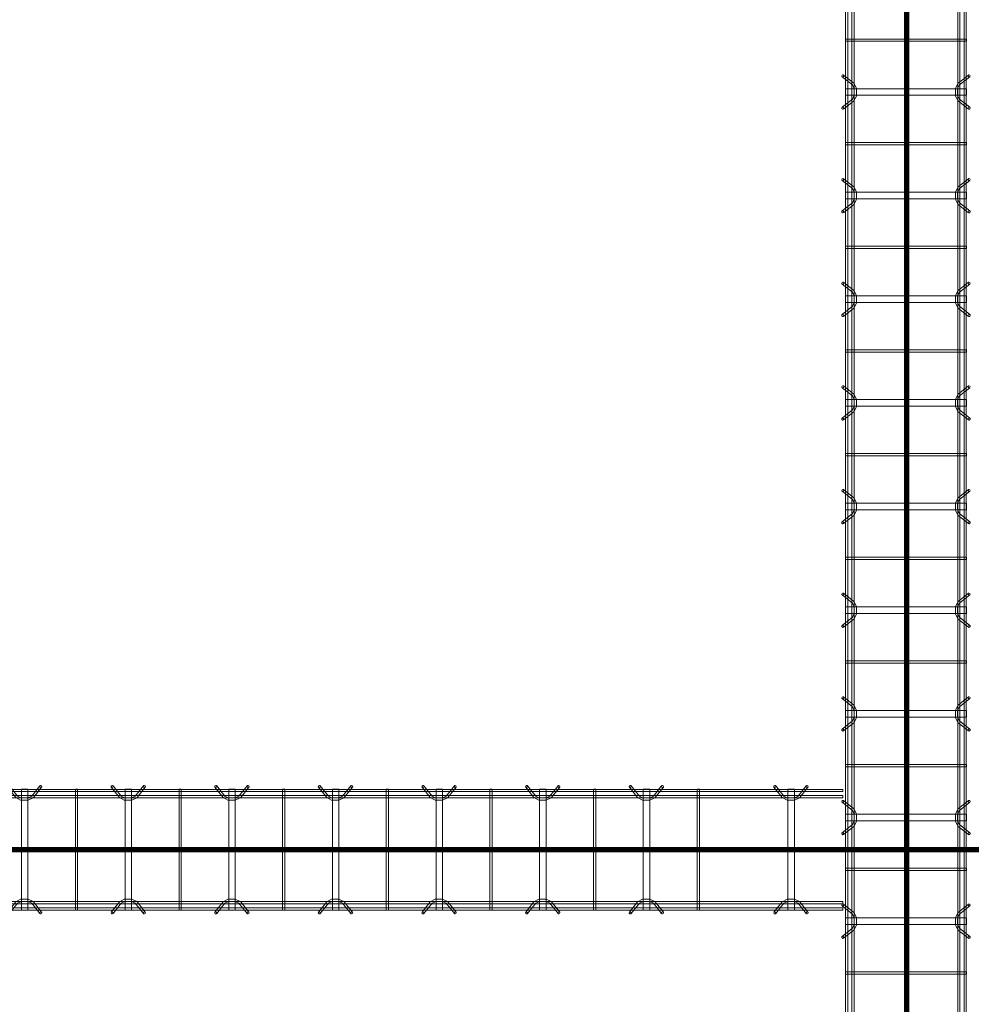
# Model space of a CAD drawing. Header units: inches. Extents: x -4136 to 1945, y -6639 to 12387.
# Tile 446 of 656: x -3094 to -2983, y 10954 to 11068. Entities that reach past the tile are written whole.
import ezdxf

# ---------------------------------------------------------------- set-up
doc = ezdxf.new("R2010")
doc.units = ezdxf.units.IN
doc.header["$MEASUREMENT"] = 0
for name, color, linetype, lineweight in [('A-FLOR', 7, 'Continuous', 9), ('A-GENM', 7, 'Continuous', 9), ('S-BEAM', 7, 'Continuous', 9)]:
    doc.layers.add(name, color=color, linetype=linetype, lineweight=lineweight)

# ---------------------------------------------------------------- blocks, each defined once
blk = doc.blocks.new('Dowel bar assembly - Dowel bar assembly-669756-SLAB ON GROUND JOINTS')
at = {"layer": 'S-BEAM', "color": 253, "true_color": 0xaaaaaa}
for p, q in [((1061.18, 1.19), (1060.23, 2.39)), ((1063.76, 2.39), (1062.81, 1.19)), ((1073.18, 1.19), (1072.23, 2.39)), ((1075.76, 2.39), (1074.81, 1.19)), ((1085.18, 1.19), (1084.23, 2.39)), ((1087.76, 2.39), (1086.81, 1.19)), ((1097.18, 1.19), (1096.23, 2.39)), ((1099.76, 2.39), (1098.81, 1.19)), ((1109.18, 1.19), (1108.23, 2.39)), ((1111.76, 2.39), (1110.81, 1.19)), ((1121.18, 1.19), (1120.23, 2.39)), ((1123.76, 2.39), (1122.81, 1.19)), ((1133.18, 1.19), (1132.23, 2.39)), ((1135.76, 2.39), (1134.81, 1.19)), ((1145.18, 1.19), (1144.23, 2.39)), ((1147.76, 2.39), (1146.81, 1.19)), ((1157.18, 1.19), (1156.23, 2.39)), ((1159.76, 2.39), (1158.81, 1.19)), ((2175, 1.98), (0, 1.98)), ((0, 1.72), (2175, 1.72)), ((2175, 1.25), (0, 1.25)), ((1055.87, 1.99), (1055.87, -12.01)), ((1056.13, 1.99), (1055.87, 1.99)), ((1055.87, 1.99), (1056.13, 1.99)), ((1056.13, -12.01), (1056.13, 1.99)), ((1060.02, 2.23), (1060.97, 1.03)), ((1061.62, 1.99), (1061.62, -12.01)), ((1062.38, 1.99), (1061.62, 1.99)), ((1061.62, 1.99), (1062.38, 1.99)), ((1062.38, -12.01), (1062.38, 1.99)), ((1063.01, 1.03), (1063.96, 2.23)), ((1067.87, 1.99), (1067.87, -12.01)), ((1068.13, 1.99), (1067.87, 1.99)), ((1067.87, 1.99), (1068.13, 1.99)), ((1068.13, -12.01), (1068.13, 1.99)), ((1072.02, 2.23), (1072.97, 1.03)), ((1073.62, 1.99), (1073.62, -12.01)), ((1074.38, 1.99), (1073.62, 1.99)), ((1073.62, 1.99), (1074.38, 1.99)), ((1074.38, -12.01), (1074.38, 1.99)), ((1075.01, 1.03), (1075.96, 2.23)), ((1079.87, 1.99), (1079.87, -12.01)), ((1080.13, 1.99), (1079.87, 1.99)), ((1079.87, 1.99), (1080.13, 1.99)), ((1080.13, -12.01), (1080.13, 1.99)), ((1084.02, 2.23), (1084.97, 1.03)), ((1085.62, 1.99), (1085.62, -12.01)), ((1086.38, 1.99), (1085.62, 1.99)), ((1085.62, 1.99), (1086.38, 1.99)), ((1086.38, -12.01), (1086.38, 1.99)), ((1087.01, 1.03), (1087.96, 2.23)), ((1091.87, 1.99), (1091.87, -12.01)), ((1092.13, 1.99), (1091.87, 1.99)), ((1091.87, 1.99), (1092.13, 1.99)), ((1092.13, -12.01), (1092.13, 1.99)), ((1096.02, 2.23), (1096.97, 1.03)), ((1097.62, 1.99), (1097.62, -12.01)), ((1098.38, 1.99), (1097.62, 1.99)), ((1097.62, 1.99), (1098.38, 1.99)), ((1098.38, -12.01), (1098.38, 1.99)), ((1099.01, 1.03), (1099.96, 2.23)), ((1103.87, 1.99), (1103.87, -12.01)), ((1104.13, 1.99), (1103.87, 1.99)), ((1103.87, 1.99), (1104.13, 1.99)), ((1104.13, -12.01), (1104.13, 1.99)), ((1108.02, 2.23), (1108.97, 1.03)), ((1109.62, 1.99), (1109.62, -12.01)), ((1110.38, 1.99), (1109.62, 1.99)), ((1109.62, 1.99), (1110.38, 1.99)), ((1110.38, -12.01), (1110.38, 1.99)), ((1111.01, 1.03), (1111.96, 2.23)), ((1115.87, 1.99), (1115.87, -12.01)), ((1116.13, 1.99), (1115.87, 1.99)), ((1115.87, 1.99), (1116.13, 1.99)), ((1116.13, -12.01), (1116.13, 1.99)), ((1120.02, 2.23), (1120.97, 1.03)), ((1121.62, 1.99), (1121.62, -12.01)), ((1122.38, 1.99), (1121.62, 1.99)), ((1121.62, 1.99), (1122.38, 1.99)), ((1122.38, -12.01), (1122.38, 1.99)), ((1123.01, 1.03), (1123.96, 2.23)), ((1127.87, 1.99), (1127.87, -12.01)), ((1128.13, 1.99), (1127.87, 1.99)), ((1127.87, 1.99), (1128.13, 1.99)), ((1128.13, -12.01), (1128.13, 1.99)), ((1132.02, 2.23), (1132.97, 1.03)), ((1133.62, 1.99), (1133.62, -12.01)), ((1134.38, 1.99), (1133.62, 1.99)), ((1133.62, 1.99), (1134.38, 1.99)), ((1134.38, -12.01), (1134.38, 1.99)), ((1135.01, 1.03), (1135.96, 2.23)), ((1139.87, 1.99), (1139.87, -12.01)), ((1140.13, 1.99), (1139.87, 1.99)), ((1139.87, 1.99), (1140.13, 1.99)), ((1140.13, -12.01), (1140.13, 1.99)), ((1144.02, 2.23), (1144.97, 1.03)), ((1145.62, 1.99), (1145.62, -12.01)), ((1146.38, 1.99), (1145.62, 1.99)), ((1145.62, 1.99), (1146.38, 1.99)), ((1146.38, -12.01), (1146.38, 1.99)), ((1147.01, 1.03), (1147.96, 2.23)), ((1151.87, 1.99), (1151.87, -12.01)), ((1152.13, 1.99), (1151.87, 1.99)), ((1151.87, 1.99), (1152.13, 1.99)), ((1152.13, -12.01), (1152.13, 1.99)), ((1156.02, 2.23), (1156.97, 1.03)), ((1157.62, 1.99), (1157.62, -12.01)), ((1158.38, 1.99), (1157.62, 1.99)), ((1157.62, 1.99), (1158.38, 1.99)), ((1158.38, -12.01), (1158.38, 1.99)), ((1159.01, 1.03), (1159.96, 2.23)), ((1163.87, 1.99), (1163.87, -12.01)), ((1164.13, 1.99), (1163.87, 1.99)), ((1163.87, 1.99), (1164.13, 1.99)), ((1164.13, -12.01), (1164.13, 1.99)), ((0, 0.99), (2175, 0.99)), ((2175, -11.01), (0, -11.01)), ((0, -11.27), (2175, -11.27)), ((1060.97, -11.05), (1060.02, -12.25)), ((1060.23, -12.41), (1061.18, -11.21)), ((1062.81, -11.21), (1063.76, -12.41)), ((1063.96, -12.25), (1063.01, -11.05)), ((1072.97, -11.05), (1072.02, -12.25)), ((1072.23, -12.41), (1073.18, -11.21)), ((1074.81, -11.21), (1075.76, -12.41)), ((1075.96, -12.25), (1075.01, -11.05)), ((1084.97, -11.05), (1084.02, -12.25)), ((1084.23, -12.41), (1085.18, -11.21)), ((1086.81, -11.21), (1087.76, -12.41)), ((1087.96, -12.25), (1087.01, -11.05)), ((1096.97, -11.05), (1096.02, -12.25)), ((1096.23, -12.41), (1097.18, -11.21)), ((1098.81, -11.21), (1099.76, -12.41)), ((1099.96, -12.25), (1099.01, -11.05)), ((1108.97, -11.05), (1108.02, -12.25)), ((1108.23, -12.41), (1109.18, -11.21)), ((1110.81, -11.21), (1111.76, -12.41)), ((1111.96, -12.25), (1111.01, -11.05)), ((1120.97, -11.05), (1120.02, -12.25)), ((1120.23, -12.41), (1121.18, -11.21)), ((1122.81, -11.21), (1123.76, -12.41)), ((1123.96, -12.25), (1123.01, -11.05)), ((1132.97, -11.05), (1132.02, -12.25)), ((1132.23, -12.41), (1133.18, -11.21)), ((1134.81, -11.21), (1135.76, -12.41)), ((1135.96, -12.25), (1135.01, -11.05)), ((1144.97, -11.05), (1144.02, -12.25)), ((1144.23, -12.41), (1145.18, -11.21)), ((1146.81, -11.21), (1147.76, -12.41)), ((1147.96, -12.25), (1147.01, -11.05)), ((1156.97, -11.05), (1156.02, -12.25)), ((1156.23, -12.41), (1157.18, -11.21)), ((1158.81, -11.21), (1159.76, -12.41)), ((1159.96, -12.25), (1159.01, -11.05)), ((2175, -11.74), (0, -11.74)), ((0, -12), (2175, -12)), ((1056.13, -12.01), (1055.87, -12.01)), ((1055.87, -12.01), (1056.13, -12.01)), ((1062.38, -12.01), (1061.62, -12.01)), ((1061.62, -12.01), (1062.38, -12.01)), ((1068.13, -12.01), (1067.87, -12.01)), ((1067.87, -12.01), (1068.13, -12.01)), ((1074.38, -12.01), (1073.62, -12.01)), ((1073.62, -12.01), (1074.38, -12.01)), ((1080.13, -12.01), (1079.87, -12.01)), ((1079.87, -12.01), (1080.13, -12.01)), ((1086.38, -12.01), (1085.62, -12.01)), ((1085.62, -12.01), (1086.38, -12.01)), ((1092.13, -12.01), (1091.87, -12.01)), ((1091.87, -12.01), (1092.13, -12.01)), ((1098.38, -12.01), (1097.62, -12.01)), ((1097.62, -12.01), (1098.38, -12.01)), ((1104.13, -12.01), (1103.87, -12.01)), ((1103.87, -12.01), (1104.13, -12.01)), ((1110.38, -12.01), (1109.62, -12.01)), ((1109.62, -12.01), (1110.38, -12.01)), ((1116.13, -12.01), (1115.87, -12.01)), ((1115.87, -12.01), (1116.13, -12.01)), ((1122.38, -12.01), (1121.62, -12.01)), ((1121.62, -12.01), (1122.38, -12.01)), ((1128.13, -12.01), (1127.87, -12.01)), ((1127.87, -12.01), (1128.13, -12.01)), ((1134.38, -12.01), (1133.62, -12.01)), ((1133.62, -12.01), (1134.38, -12.01)), ((1140.13, -12.01), (1139.87, -12.01)), ((1139.87, -12.01), (1140.13, -12.01)), ((1146.38, -12.01), (1145.62, -12.01)), ((1145.62, -12.01), (1146.38, -12.01)), ((1152.13, -12.01), (1151.87, -12.01)), ((1151.87, -12.01), (1152.13, -12.01)), ((1158.38, -12.01), (1157.62, -12.01)), ((1157.62, -12.01), (1158.38, -12.01)), ((1164.13, -12.01), (1163.87, -12.01)), ((1163.87, -12.01), (1164.13, -12.01))]:
    blk.add_line(p, q, dxfattribs=at)
at = {"layer": 'S-BEAM', "color": 253, "true_color": 0xaaaaaa, "flags": 128}
for points in [[(1061.18, 1.19), (1061.62, 0.97), (1062.38, 0.98), (1062.81, 1.19)], [(1073.18, 1.19), (1073.62, 0.97), (1074.38, 0.98), (1074.81, 1.19)], [(1085.18, 1.19), (1085.62, 0.97), (1086.38, 0.98), (1086.81, 1.19)], [(1097.18, 1.19), (1097.62, 0.97), (1098.38, 0.98), (1098.81, 1.19)], [(1109.18, 1.19), (1109.62, 0.97), (1110.38, 0.98), (1110.81, 1.19)], [(1121.18, 1.19), (1121.62, 0.97), (1122.38, 0.98), (1122.81, 1.19)], [(1133.18, 1.19), (1133.62, 0.97), (1134.38, 0.98), (1134.81, 1.19)], [(1145.18, 1.19), (1145.62, 0.97), (1146.38, 0.98), (1146.81, 1.19)], [(1157.18, 1.19), (1157.62, 0.97), (1158.38, 0.98), (1158.81, 1.19)], [(1060.97, 1.03), (1061.53, 0.73), (1062.39, 0.72), (1062.97, 0.99), (1063.01, 1.03)], [(1072.97, 1.03), (1073.53, 0.73), (1074.39, 0.72), (1074.97, 0.99), (1075.01, 1.03)], [(1084.97, 1.03), (1085.53, 0.73), (1086.39, 0.72), (1086.97, 0.99), (1087.01, 1.03)], [(1096.97, 1.03), (1097.53, 0.73), (1098.39, 0.72), (1098.97, 0.99), (1099.01, 1.03)], [(1108.97, 1.03), (1109.53, 0.73), (1110.39, 0.72), (1110.97, 0.99), (1111.01, 1.03)], [(1120.97, 1.03), (1121.53, 0.73), (1122.39, 0.72), (1122.97, 0.99), (1123.01, 1.03)], [(1132.97, 1.03), (1133.53, 0.73), (1134.39, 0.72), (1134.97, 0.99), (1135.01, 1.03)], [(1144.97, 1.03), (1145.53, 0.73), (1146.39, 0.72), (1146.97, 0.99), (1147.01, 1.03)], [(1156.97, 1.03), (1157.53, 0.73), (1158.39, 0.72), (1158.97, 0.99), (1159.01, 1.03)], [(1060.97, -11.05), (1061.53, -10.75), (1062.39, -10.74), (1062.97, -11.01), (1063.01, -11.05)], [(1061.18, -11.21), (1061.62, -10.99), (1062.38, -11), (1062.81, -11.21)], [(1072.97, -11.05), (1073.53, -10.75), (1074.39, -10.74), (1074.97, -11.01), (1075.01, -11.05)], [(1073.18, -11.21), (1073.62, -10.99), (1074.38, -11), (1074.81, -11.21)], [(1084.97, -11.05), (1085.53, -10.75), (1086.39, -10.74), (1086.97, -11.01), (1087.01, -11.05)], [(1085.18, -11.21), (1085.62, -10.99), (1086.38, -11), (1086.81, -11.21)], [(1096.97, -11.05), (1097.53, -10.75), (1098.39, -10.74), (1098.97, -11.01), (1099.01, -11.05)], [(1097.18, -11.21), (1097.62, -10.99), (1098.38, -11), (1098.81, -11.21)], [(1108.97, -11.05), (1109.53, -10.75), (1110.39, -10.74), (1110.97, -11.01), (1111.01, -11.05)], [(1109.18, -11.21), (1109.62, -10.99), (1110.38, -11), (1110.81, -11.21)], [(1120.97, -11.05), (1121.53, -10.75), (1122.39, -10.74), (1122.97, -11.01), (1123.01, -11.05)], [(1121.18, -11.21), (1121.62, -10.99), (1122.38, -11), (1122.81, -11.21)], [(1132.97, -11.05), (1133.53, -10.75), (1134.39, -10.74), (1134.97, -11.01), (1135.01, -11.05)], [(1133.18, -11.21), (1133.62, -10.99), (1134.38, -11), (1134.81, -11.21)], [(1144.97, -11.05), (1145.53, -10.75), (1146.39, -10.74), (1146.97, -11.01), (1147.01, -11.05)], [(1145.18, -11.21), (1145.62, -10.99), (1146.38, -11), (1146.81, -11.21)], [(1156.97, -11.05), (1157.53, -10.75), (1158.39, -10.74), (1158.97, -11.01), (1159.01, -11.05)], [(1157.18, -11.21), (1157.62, -10.99), (1158.38, -11), (1158.81, -11.21)]]:
    blk.add_lwpolyline(points, dxfattribs=at)
at = {"layer": 'S-BEAM', "color": 253, "true_color": 0xaaaaaa}
for centre, major_axis, start_param, end_param in [((1060.12, 2.31), (0.101, 0.08), 5.709265, 8.850858), ((1060.12, 2.31), (0.101, 0.08), 2.567673, 5.709265), ((1063.86, 2.31), (-0.101, 0.08), 3.715513, 6.857105), ((1063.86, 2.31), (-0.101, 0.08), 0.57392, 3.715513), ((1072.12, 2.31), (0.101, 0.08), 5.709265, 8.850858), ((1072.12, 2.31), (0.101, 0.08), 2.567673, 5.709265), ((1075.86, 2.31), (-0.101, 0.08), 3.715513, 6.857105), ((1075.86, 2.31), (-0.101, 0.08), 0.57392, 3.715513), ((1084.12, 2.31), (0.101, 0.08), 5.709265, 8.850858), ((1084.12, 2.31), (0.101, 0.08), 2.567673, 5.709265), ((1087.86, 2.31), (-0.101, 0.08), 3.715513, 6.857105), ((1087.86, 2.31), (-0.101, 0.08), 0.57392, 3.715513), ((1096.12, 2.31), (0.101, 0.08), 5.709265, 8.850858), ((1096.12, 2.31), (0.101, 0.08), 2.567673, 5.709265), ((1099.86, 2.31), (-0.101, 0.08), 3.715513, 6.857105), ((1099.86, 2.31), (-0.101, 0.08), 0.57392, 3.715513), ((1108.12, 2.31), (0.101, 0.08), 5.709265, 8.850858), ((1108.12, 2.31), (0.101, 0.08), 2.567673, 5.709265), ((1111.86, 2.31), (-0.101, 0.08), 3.715513, 6.857105), ((1111.86, 2.31), (-0.101, 0.08), 0.57392, 3.715513), ((1120.12, 2.31), (0.101, 0.08), 5.709265, 8.850858), ((1120.12, 2.31), (0.101, 0.08), 2.567673, 5.709265), ((1123.86, 2.31), (-0.101, 0.08), 3.715513, 6.857105), ((1123.86, 2.31), (-0.101, 0.08), 0.57392, 3.715513), ((1132.12, 2.31), (0.101, 0.08), 5.709265, 8.850858), ((1132.12, 2.31), (0.101, 0.08), 2.567673, 5.709265), ((1135.86, 2.31), (-0.101, 0.08), 3.715513, 6.857105), ((1135.86, 2.31), (-0.101, 0.08), 0.57392, 3.715513), ((1144.12, 2.31), (0.101, 0.08), 5.709265, 8.850858), ((1144.12, 2.31), (0.101, 0.08), 2.567673, 5.709265), ((1147.86, 2.31), (-0.101, 0.08), 3.715513, 6.857105), ((1147.86, 2.31), (-0.101, 0.08), 0.57392, 3.715513), ((1156.12, 2.31), (0.101, 0.08), 5.709265, 8.850858), ((1156.12, 2.31), (0.101, 0.08), 2.567673, 5.709265), ((1159.86, 2.31), (-0.101, 0.08), 3.715513, 6.857105), ((1159.86, 2.31), (-0.101, 0.08), 0.57392, 3.715513), ((1060.12, -12.33), (-0.101, 0.08), 3.715513, 6.857105), ((1060.12, -12.33), (-0.101, 0.08), 0.57392, 3.715513), ((1063.86, -12.33), (0.101, 0.08), 5.709265, 8.850858), ((1063.86, -12.33), (0.101, 0.08), 2.567673, 5.709265), ((1072.12, -12.33), (-0.101, 0.08), 3.715513, 6.857105), ((1072.12, -12.33), (-0.101, 0.08), 0.57392, 3.715513), ((1075.86, -12.33), (0.101, 0.08), 5.709265, 8.850858), ((1075.86, -12.33), (0.101, 0.08), 2.567673, 5.709265), ((1084.12, -12.33), (-0.101, 0.08), 3.715513, 6.857105), ((1084.12, -12.33), (-0.101, 0.08), 0.57392, 3.715513), ((1087.86, -12.33), (0.101, 0.08), 5.709265, 8.850858), ((1087.86, -12.33), (0.101, 0.08), 2.567673, 5.709265), ((1096.12, -12.33), (-0.101, 0.08), 3.715513, 6.857105), ((1096.12, -12.33), (-0.101, 0.08), 0.57392, 3.715513), ((1099.86, -12.33), (0.101, 0.08), 5.709265, 8.850858), ((1099.86, -12.33), (0.101, 0.08), 2.567673, 5.709265), ((1108.12, -12.33), (-0.101, 0.08), 3.715513, 6.857105), ((1108.12, -12.33), (-0.101, 0.08), 0.57392, 3.715513), ((1111.86, -12.33), (0.101, 0.08), 5.709265, 8.850858), ((1111.86, -12.33), (0.101, 0.08), 2.567673, 5.709265), ((1120.12, -12.33), (-0.101, 0.08), 3.715513, 6.857105), ((1120.12, -12.33), (-0.101, 0.08), 0.57392, 3.715513), ((1123.86, -12.33), (0.101, 0.08), 5.709265, 8.850858), ((1123.86, -12.33), (0.101, 0.08), 2.567673, 5.709265), ((1132.12, -12.33), (-0.101, 0.08), 3.715513, 6.857105), ((1132.12, -12.33), (-0.101, 0.08), 0.57392, 3.715513), ((1135.86, -12.33), (0.101, 0.08), 5.709265, 8.850858), ((1135.86, -12.33), (0.101, 0.08), 2.567673, 5.709265), ((1144.12, -12.33), (-0.101, 0.08), 3.715513, 6.857105), ((1144.12, -12.33), (-0.101, 0.08), 0.57392, 3.715513), ((1147.86, -12.33), (0.101, 0.08), 5.709265, 8.850858), ((1147.86, -12.33), (0.101, 0.08), 2.567673, 5.709265), ((1156.12, -12.33), (-0.101, 0.08), 3.715513, 6.857105), ((1156.12, -12.33), (-0.101, 0.08), 0.57392, 3.715513), ((1159.86, -12.33), (0.101, 0.08), 5.709265, 8.850858), ((1159.86, -12.33), (0.101, 0.08), 2.567673, 5.709265)]:
    blk.add_ellipse(centre, major_axis=major_axis, ratio=0.816528, start_param=start_param, end_param=end_param, dxfattribs=at)
blk = doc.blocks.new('Dowel bar assembly - Dowel bar assembly-674226-SLAB ON GROUND JOINTS')
at = {"layer": 'S-BEAM', "color": 253, "true_color": 0xaaaaaa}
for p, q in [((5.18, 1.19), (4.23, 2.39)), ((7.76, 2.39), (6.81, 1.19)), ((17.18, 1.19), (16.23, 2.39)), ((19.76, 2.39), (18.81, 1.19)), ((29.18, 1.19), (28.23, 2.39)), ((31.76, 2.39), (30.81, 1.19)), ((41.18, 1.19), (40.23, 2.39)), ((43.76, 2.39), (42.81, 1.19)), ((53.18, 1.19), (52.23, 2.39)), ((55.76, 2.39), (54.81, 1.19)), ((65.18, 1.19), (64.23, 2.39)), ((67.76, 2.39), (66.81, 1.19)), ((77.18, 1.19), (76.23, 2.39)), ((79.76, 2.39), (78.81, 1.19)), ((89.18, 1.19), (88.23, 2.39)), ((91.76, 2.39), (90.81, 1.19)), ((101.18, 1.19), (100.23, 2.39)), ((103.76, 2.39), (102.81, 1.19)), ((113.18, 1.19), (112.23, 2.39)), ((115.76, 2.39), (114.81, 1.19)), ((125.18, 1.19), (124.23, 2.39)), ((127.76, 2.39), (126.81, 1.19)), ((141.93, 1.19), (140.98, 2.39)), ((144.51, 2.39), (143.56, 1.19)), ((148.75, 1.98), (0, 1.98)), ((0, 1.98), (0, 1.72)), ((0, 1.72), (0, 1.98)), ((0, 1.72), (148.75, 1.72)), ((148.75, 1.25), (0, 1.25)), ((0, 0.99), (0, 1.25)), ((0, 1.25), (0, 0.99)), ((4.02, 2.23), (4.97, 1.03)), ((5.63, 1.99), (5.63, -12.01)), ((6.38, 1.99), (5.63, 1.99)), ((5.63, 1.99), (6.38, 1.99)), ((6.38, -12.01), (6.38, 1.99)), ((7.01, 1.03), (7.96, 2.23)), ((11.87, 1.99), (11.87, -12.01)), ((12.13, 1.99), (11.87, 1.99)), ((11.87, 1.99), (12.13, 1.99)), ((12.13, -12.01), (12.13, 1.99)), ((16.02, 2.23), (16.97, 1.03)), ((17.63, 1.99), (17.63, -12.01)), ((18.38, 1.99), (17.63, 1.99)), ((17.63, 1.99), (18.38, 1.99)), ((18.38, -12.01), (18.38, 1.99)), ((19.01, 1.03), (19.96, 2.23)), ((23.87, 1.99), (23.87, -12.01)), ((24.13, 1.99), (23.87, 1.99)), ((23.87, 1.99), (24.13, 1.99)), ((24.13, -12.01), (24.13, 1.99)), ((28.02, 2.23), (28.97, 1.03)), ((29.63, 1.99), (29.63, -12.01)), ((30.38, 1.99), (29.63, 1.99)), ((29.63, 1.99), (30.38, 1.99)), ((30.38, -12.01), (30.38, 1.99)), ((31.01, 1.03), (31.96, 2.23)), ((35.87, 1.99), (35.87, -12.01)), ((36.13, 1.99), (35.87, 1.99)), ((35.87, 1.99), (36.13, 1.99)), ((36.13, -12.01), (36.13, 1.99)), ((40.02, 2.23), (40.97, 1.03)), ((41.63, 1.99), (41.63, -12.01)), ((42.38, 1.99), (41.63, 1.99)), ((41.63, 1.99), (42.38, 1.99)), ((42.38, -12.01), (42.38, 1.99)), ((43.01, 1.03), (43.96, 2.23)), ((47.87, 1.99), (47.87, -12.01)), ((48.13, 1.99), (47.87, 1.99)), ((47.87, 1.99), (48.13, 1.99)), ((48.13, -12.01), (48.13, 1.99)), ((52.02, 2.23), (52.97, 1.03)), ((53.63, 1.99), (53.63, -12.01)), ((54.38, 1.99), (53.63, 1.99)), ((53.63, 1.99), (54.38, 1.99)), ((54.38, -12.01), (54.38, 1.99)), ((55.01, 1.03), (55.96, 2.23)), ((59.87, 1.99), (59.87, -12.01)), ((60.13, 1.99), (59.87, 1.99)), ((59.87, 1.99), (60.13, 1.99)), ((60.13, -12.01), (60.13, 1.99)), ((64.02, 2.23), (64.97, 1.03)), ((65.63, 1.99), (65.63, -12.01)), ((66.38, 1.99), (65.63, 1.99)), ((65.63, 1.99), (66.38, 1.99)), ((66.38, -12.01), (66.38, 1.99)), ((67.01, 1.03), (67.96, 2.23)), ((71.87, 1.99), (71.87, -12.01)), ((72.13, 1.99), (71.87, 1.99)), ((71.87, 1.99), (72.13, 1.99)), ((72.13, -12.01), (72.13, 1.99)), ((76.02, 2.23), (76.97, 1.03)), ((77.63, 1.99), (77.63, -12.01)), ((78.38, 1.99), (77.63, 1.99)), ((77.63, 1.99), (78.38, 1.99)), ((78.38, -12.01), (78.38, 1.99)), ((79.01, 1.03), (79.96, 2.23)), ((83.87, 1.99), (83.87, -12.01)), ((84.13, 1.99), (83.87, 1.99)), ((83.87, 1.99), (84.13, 1.99)), ((84.13, -12.01), (84.13, 1.99)), ((88.02, 2.23), (88.97, 1.03)), ((89.63, 1.99), (89.63, -12.01)), ((90.38, 1.99), (89.63, 1.99)), ((89.63, 1.99), (90.38, 1.99)), ((90.38, -12.01), (90.38, 1.99)), ((91.01, 1.03), (91.96, 2.23)), ((95.87, 1.99), (95.87, -12.01)), ((96.13, 1.99), (95.87, 1.99)), ((95.87, 1.99), (96.13, 1.99)), ((96.13, -12.01), (96.13, 1.99)), ((100.02, 2.23), (100.97, 1.03)), ((101.63, 1.99), (101.63, -12.01)), ((102.38, 1.99), (101.63, 1.99)), ((101.63, 1.99), (102.38, 1.99)), ((102.38, -12.01), (102.38, 1.99)), ((103.01, 1.03), (103.96, 2.23)), ((107.87, 1.99), (107.87, -12.01)), ((108.13, 1.99), (107.87, 1.99)), ((107.87, 1.99), (108.13, 1.99)), ((108.13, -12.01), (108.13, 1.99)), ((112.02, 2.23), (112.97, 1.03)), ((113.63, 1.99), (113.63, -12.01)), ((114.38, 1.99), (113.63, 1.99)), ((113.63, 1.99), (114.38, 1.99)), ((114.38, -12.01), (114.38, 1.99)), ((115.01, 1.03), (115.96, 2.23)), ((119.87, 1.99), (119.87, -12.01)), ((120.13, 1.99), (119.87, 1.99)), ((119.87, 1.99), (120.13, 1.99)), ((120.13, -12.01), (120.13, 1.99)), ((124.02, 2.23), (124.97, 1.03)), ((125.63, 1.99), (125.63, -12.01)), ((126.38, 1.99), (125.63, 1.99)), ((125.63, 1.99), (126.38, 1.99)), ((126.38, -12.01), (126.38, 1.99)), ((127.01, 1.03), (127.96, 2.23)), ((131.87, 1.99), (131.87, -12.01)), ((132.13, 1.99), (131.87, 1.99)), ((131.87, 1.99), (132.13, 1.99)), ((132.13, -12.01), (132.13, 1.99)), ((140.77, 2.23), (141.72, 1.03)), ((142.38, 1.99), (142.38, -12.01)), ((143.13, 1.99), (142.38, 1.99)), ((142.38, 1.99), (143.13, 1.99)), ((143.13, -12.01), (143.13, 1.99)), ((143.76, 1.03), (144.71, 2.23)), ((148.75, 1.98), (148.75, 1.72)), ((148.75, 1.72), (148.75, 1.98)), ((148.75, 0.99), (148.75, 1.25)), ((148.75, 1.25), (148.75, 0.99)), ((0, 0.99), (148.75, 0.99)), ((148.75, -11.01), (0, -11.01)), ((0, -11.27), (0, -11.01)), ((0, -11.01), (0, -11.27)), ((0, -11.27), (148.75, -11.27)), ((4.97, -11.05), (4.02, -12.25)), ((4.23, -12.41), (5.18, -11.21)), ((6.81, -11.21), (7.76, -12.41)), ((7.96, -12.25), (7.01, -11.05)), ((16.97, -11.05), (16.02, -12.25)), ((16.23, -12.41), (17.18, -11.21)), ((18.81, -11.21), (19.76, -12.41)), ((19.96, -12.25), (19.01, -11.05)), ((28.97, -11.05), (28.02, -12.25)), ((28.23, -12.41), (29.18, -11.21)), ((30.81, -11.21), (31.76, -12.41)), ((31.96, -12.25), (31.01, -11.05)), ((40.97, -11.05), (40.02, -12.25)), ((40.23, -12.41), (41.18, -11.21)), ((42.81, -11.21), (43.76, -12.41)), ((43.96, -12.25), (43.01, -11.05)), ((52.97, -11.05), (52.02, -12.25)), ((52.23, -12.41), (53.18, -11.21)), ((54.81, -11.21), (55.76, -12.41)), ((55.96, -12.25), (55.01, -11.05)), ((64.97, -11.05), (64.02, -12.25)), ((64.23, -12.41), (65.18, -11.21)), ((66.81, -11.21), (67.76, -12.41)), ((67.96, -12.25), (67.01, -11.05)), ((76.97, -11.05), (76.02, -12.25)), ((76.23, -12.41), (77.18, -11.21)), ((78.81, -11.21), (79.76, -12.41)), ((79.96, -12.25), (79.01, -11.05)), ((88.97, -11.05), (88.02, -12.25)), ((88.23, -12.41), (89.18, -11.21)), ((90.81, -11.21), (91.76, -12.41)), ((91.96, -12.25), (91.01, -11.05)), ((100.97, -11.05), (100.02, -12.25)), ((100.23, -12.41), (101.18, -11.21)), ((102.81, -11.21), (103.76, -12.41)), ((103.96, -12.25), (103.01, -11.05)), ((112.97, -11.05), (112.02, -12.25)), ((112.23, -12.41), (113.18, -11.21)), ((114.81, -11.21), (115.76, -12.41)), ((115.96, -12.25), (115.01, -11.05)), ((124.97, -11.05), (124.02, -12.25)), ((124.23, -12.41), (125.18, -11.21)), ((126.81, -11.21), (127.76, -12.41)), ((127.96, -12.25), (127.01, -11.05)), ((141.72, -11.05), (140.77, -12.25)), ((140.98, -12.41), (141.93, -11.21)), ((143.56, -11.21), (144.51, -12.41)), ((144.71, -12.25), (143.76, -11.05)), ((148.75, -11.27), (148.75, -11.01)), ((148.75, -11.01), (148.75, -11.27)), ((148.75, -11.74), (0, -11.74)), ((0, -12), (0, -11.74)), ((0, -11.74), (0, -12)), ((0, -12), (148.75, -12)), ((6.38, -12.01), (5.63, -12.01)), ((5.63, -12.01), (6.38, -12.01)), ((12.13, -12.01), (11.87, -12.01)), ((11.87, -12.01), (12.13, -12.01)), ((18.38, -12.01), (17.63, -12.01)), ((17.63, -12.01), (18.38, -12.01)), ((24.13, -12.01), (23.87, -12.01)), ((23.87, -12.01), (24.13, -12.01)), ((30.38, -12.01), (29.63, -12.01)), ((29.63, -12.01), (30.38, -12.01)), ((36.13, -12.01), (35.87, -12.01)), ((35.87, -12.01), (36.13, -12.01)), ((42.38, -12.01), (41.63, -12.01)), ((41.63, -12.01), (42.38, -12.01)), ((48.13, -12.01), (47.87, -12.01)), ((47.87, -12.01), (48.13, -12.01)), ((54.38, -12.01), (53.63, -12.01)), ((53.63, -12.01), (54.38, -12.01)), ((60.13, -12.01), (59.87, -12.01)), ((59.87, -12.01), (60.13, -12.01)), ((66.38, -12.01), (65.63, -12.01)), ((65.63, -12.01), (66.38, -12.01)), ((72.13, -12.01), (71.87, -12.01)), ((71.87, -12.01), (72.13, -12.01)), ((78.38, -12.01), (77.63, -12.01)), ((77.63, -12.01), (78.38, -12.01)), ((84.13, -12.01), (83.87, -12.01)), ((83.87, -12.01), (84.13, -12.01)), ((90.38, -12.01), (89.63, -12.01)), ((89.63, -12.01), (90.38, -12.01)), ((96.13, -12.01), (95.87, -12.01)), ((95.87, -12.01), (96.13, -12.01)), ((102.38, -12.01), (101.63, -12.01)), ((101.63, -12.01), (102.38, -12.01)), ((108.13, -12.01), (107.87, -12.01)), ((107.87, -12.01), (108.13, -12.01)), ((114.38, -12.01), (113.63, -12.01)), ((113.63, -12.01), (114.38, -12.01)), ((120.13, -12.01), (119.87, -12.01)), ((119.87, -12.01), (120.13, -12.01)), ((126.38, -12.01), (125.63, -12.01)), ((125.63, -12.01), (126.38, -12.01)), ((132.13, -12.01), (131.87, -12.01)), ((131.87, -12.01), (132.13, -12.01)), ((143.13, -12.01), (142.38, -12.01)), ((142.38, -12.01), (143.13, -12.01)), ((148.75, -12), (148.75, -11.74)), ((148.75, -11.74), (148.75, -12))]:
    blk.add_line(p, q, dxfattribs=at)
at = {"layer": 'S-BEAM', "color": 253, "true_color": 0xaaaaaa, "flags": 128}
for points in [[(5.18, 1.19), (5.62, 0.97), (6.38, 0.98), (6.81, 1.19)], [(17.18, 1.19), (17.62, 0.97), (18.38, 0.98), (18.81, 1.19)], [(29.18, 1.19), (29.62, 0.97), (30.38, 0.98), (30.81, 1.19)], [(41.18, 1.19), (41.62, 0.97), (42.38, 0.98), (42.81, 1.19)], [(53.18, 1.19), (53.62, 0.97), (54.38, 0.98), (54.81, 1.19)], [(65.18, 1.19), (65.62, 0.97), (66.38, 0.98), (66.81, 1.19)], [(77.18, 1.19), (77.62, 0.97), (78.38, 0.98), (78.81, 1.19)], [(89.18, 1.19), (89.62, 0.97), (90.38, 0.98), (90.81, 1.19)], [(101.18, 1.19), (101.62, 0.97), (102.38, 0.98), (102.81, 1.19)], [(113.18, 1.19), (113.62, 0.97), (114.38, 0.98), (114.81, 1.19)], [(125.18, 1.19), (125.62, 0.97), (126.38, 0.98), (126.81, 1.19)], [(141.93, 1.19), (142.37, 0.97), (143.13, 0.98), (143.56, 1.19)], [(4.97, 1.03), (5.53, 0.73), (6.39, 0.72), (6.97, 0.99), (7.01, 1.03)], [(16.97, 1.03), (17.53, 0.73), (18.39, 0.72), (18.97, 0.99), (19.01, 1.03)], [(28.97, 1.03), (29.53, 0.73), (30.39, 0.72), (30.97, 0.99), (31.01, 1.03)], [(40.97, 1.03), (41.53, 0.73), (42.39, 0.72), (42.97, 0.99), (43.01, 1.03)], [(52.97, 1.03), (53.53, 0.73), (54.39, 0.72), (54.97, 0.99), (55.01, 1.03)], [(64.97, 1.03), (65.53, 0.73), (66.39, 0.72), (66.97, 0.99), (67.01, 1.03)], [(76.97, 1.03), (77.53, 0.73), (78.39, 0.72), (78.97, 0.99), (79.01, 1.03)], [(88.97, 1.03), (89.53, 0.73), (90.39, 0.72), (90.97, 0.99), (91.01, 1.03)], [(100.97, 1.03), (101.53, 0.73), (102.39, 0.72), (102.97, 0.99), (103.01, 1.03)], [(112.97, 1.03), (113.53, 0.73), (114.39, 0.72), (114.97, 0.99), (115.01, 1.03)], [(124.97, 1.03), (125.53, 0.73), (126.39, 0.72), (126.97, 0.99), (127.01, 1.03)], [(141.72, 1.03), (142.28, 0.73), (143.14, 0.72), (143.72, 0.99), (143.76, 1.03)], [(4.97, -11.05), (5.53, -10.75), (6.39, -10.74), (6.97, -11.01), (7.01, -11.05)], [(5.18, -11.21), (5.62, -10.99), (6.38, -11), (6.81, -11.21)], [(16.97, -11.05), (17.53, -10.75), (18.39, -10.74), (18.97, -11.01), (19.01, -11.05)], [(17.18, -11.21), (17.62, -10.99), (18.38, -11), (18.81, -11.21)], [(28.97, -11.05), (29.53, -10.75), (30.39, -10.74), (30.97, -11.01), (31.01, -11.05)], [(29.18, -11.21), (29.62, -10.99), (30.38, -11), (30.81, -11.21)], [(40.97, -11.05), (41.53, -10.75), (42.39, -10.74), (42.97, -11.01), (43.01, -11.05)], [(41.18, -11.21), (41.62, -10.99), (42.38, -11), (42.81, -11.21)], [(52.97, -11.05), (53.53, -10.75), (54.39, -10.74), (54.97, -11.01), (55.01, -11.05)], [(53.18, -11.21), (53.62, -10.99), (54.38, -11), (54.81, -11.21)], [(64.97, -11.05), (65.53, -10.75), (66.39, -10.74), (66.97, -11.01), (67.01, -11.05)], [(65.18, -11.21), (65.62, -10.99), (66.38, -11), (66.81, -11.21)], [(76.97, -11.05), (77.53, -10.75), (78.39, -10.74), (78.97, -11.01), (79.01, -11.05)], [(77.18, -11.21), (77.62, -10.99), (78.38, -11), (78.81, -11.21)], [(88.97, -11.05), (89.53, -10.75), (90.39, -10.74), (90.97, -11.01), (91.01, -11.05)], [(89.18, -11.21), (89.62, -10.99), (90.38, -11), (90.81, -11.21)], [(100.97, -11.05), (101.53, -10.75), (102.39, -10.74), (102.97, -11.01), (103.01, -11.05)], [(101.18, -11.21), (101.62, -10.99), (102.38, -11), (102.81, -11.21)], [(112.97, -11.05), (113.53, -10.75), (114.39, -10.74), (114.97, -11.01), (115.01, -11.05)], [(113.18, -11.21), (113.62, -10.99), (114.38, -11), (114.81, -11.21)], [(124.97, -11.05), (125.53, -10.75), (126.39, -10.74), (126.97, -11.01), (127.01, -11.05)], [(125.18, -11.21), (125.62, -10.99), (126.38, -11), (126.81, -11.21)], [(141.72, -11.05), (142.28, -10.75), (143.14, -10.74), (143.72, -11.01), (143.76, -11.05)], [(141.93, -11.21), (142.37, -10.99), (143.13, -11), (143.56, -11.21)]]:
    blk.add_lwpolyline(points, dxfattribs=at)
at = {"layer": 'S-BEAM', "color": 253, "true_color": 0xaaaaaa}
for centre, major_axis, start_param, end_param in [((4.12, 2.31), (0.101, 0.08), 5.709265, 8.850858), ((4.12, 2.31), (0.101, 0.08), 2.567673, 5.709265), ((7.86, 2.31), (-0.101, 0.08), 3.715513, 6.857105), ((7.86, 2.31), (-0.101, 0.08), 0.57392, 3.715513), ((16.12, 2.31), (0.101, 0.08), 5.709265, 8.850858), ((16.12, 2.31), (0.101, 0.08), 2.567673, 5.709265), ((19.86, 2.31), (-0.101, 0.08), 3.715513, 6.857105), ((19.86, 2.31), (-0.101, 0.08), 0.57392, 3.715513), ((28.12, 2.31), (0.101, 0.08), 5.709265, 8.850858), ((28.12, 2.31), (0.101, 0.08), 2.567673, 5.709265), ((31.86, 2.31), (-0.101, 0.08), 3.715513, 6.857105), ((31.86, 2.31), (-0.101, 0.08), 0.57392, 3.715513), ((40.12, 2.31), (0.101, 0.08), 5.709265, 8.850858), ((40.12, 2.31), (0.101, 0.08), 2.567673, 5.709265), ((43.86, 2.31), (-0.101, 0.08), 3.715513, 6.857105), ((43.86, 2.31), (-0.101, 0.08), 0.57392, 3.715513), ((52.12, 2.31), (0.101, 0.08), 5.709265, 8.850858), ((52.12, 2.31), (0.101, 0.08), 2.567673, 5.709265), ((55.86, 2.31), (-0.101, 0.08), 3.715513, 6.857105), ((55.86, 2.31), (-0.101, 0.08), 0.57392, 3.715513), ((64.12, 2.31), (0.101, 0.08), 5.709265, 8.850858), ((64.12, 2.31), (0.101, 0.08), 2.567673, 5.709265), ((67.86, 2.31), (-0.101, 0.08), 3.715513, 6.857105), ((67.86, 2.31), (-0.101, 0.08), 0.57392, 3.715513), ((76.12, 2.31), (0.101, 0.08), 5.709265, 8.850858), ((76.12, 2.31), (0.101, 0.08), 2.567673, 5.709265), ((79.86, 2.31), (-0.101, 0.08), 3.715513, 6.857105), ((79.86, 2.31), (-0.101, 0.08), 0.57392, 3.715513), ((88.12, 2.31), (0.101, 0.08), 5.709265, 8.850858), ((88.12, 2.31), (0.101, 0.08), 2.567673, 5.709265), ((91.86, 2.31), (-0.101, 0.08), 3.715513, 6.857105), ((91.86, 2.31), (-0.101, 0.08), 0.57392, 3.715513), ((100.12, 2.31), (0.101, 0.08), 5.709265, 8.850858), ((100.12, 2.31), (0.101, 0.08), 2.567673, 5.709265), ((103.86, 2.31), (-0.101, 0.08), 3.715513, 6.857105), ((103.86, 2.31), (-0.101, 0.08), 0.57392, 3.715513), ((112.12, 2.31), (0.101, 0.08), 5.709265, 8.850858), ((112.12, 2.31), (0.101, 0.08), 2.567673, 5.709265), ((115.86, 2.31), (-0.101, 0.08), 3.715513, 6.857105), ((115.86, 2.31), (-0.101, 0.08), 0.57392, 3.715513), ((124.12, 2.31), (0.101, 0.08), 5.709265, 8.850858), ((124.12, 2.31), (0.101, 0.08), 2.567673, 5.709265), ((127.86, 2.31), (-0.101, 0.08), 3.715513, 6.857105), ((127.86, 2.31), (-0.101, 0.08), 0.57392, 3.715513), ((140.87, 2.31), (0.101, 0.08), 5.709265, 8.850858), ((140.87, 2.31), (0.101, 0.08), 2.567673, 5.709265), ((144.61, 2.31), (-0.101, 0.08), 3.715513, 6.857105), ((144.61, 2.31), (-0.101, 0.08), 0.57392, 3.715513), ((4.12, -12.33), (-0.101, 0.08), 3.715513, 6.857105), ((4.12, -12.33), (-0.101, 0.08), 0.57392, 3.715513), ((7.86, -12.33), (0.101, 0.08), 5.709265, 8.850858), ((7.86, -12.33), (0.101, 0.08), 2.567673, 5.709265), ((16.12, -12.33), (-0.101, 0.08), 3.715513, 6.857105), ((16.12, -12.33), (-0.101, 0.08), 0.57392, 3.715513), ((19.86, -12.33), (0.101, 0.08), 5.709265, 8.850858), ((19.86, -12.33), (0.101, 0.08), 2.567673, 5.709265), ((28.12, -12.33), (-0.101, 0.08), 3.715513, 6.857105), ((28.12, -12.33), (-0.101, 0.08), 0.57392, 3.715513), ((31.86, -12.33), (0.101, 0.08), 5.709265, 8.850858), ((31.86, -12.33), (0.101, 0.08), 2.567673, 5.709265), ((40.12, -12.33), (-0.101, 0.08), 3.715513, 6.857105), ((40.12, -12.33), (-0.101, 0.08), 0.57392, 3.715513), ((43.86, -12.33), (0.101, 0.08), 5.709265, 8.850858), ((43.86, -12.33), (0.101, 0.08), 2.567673, 5.709265), ((52.12, -12.33), (-0.101, 0.08), 3.715513, 6.857105), ((52.12, -12.33), (-0.101, 0.08), 0.57392, 3.715513), ((55.86, -12.33), (0.101, 0.08), 5.709265, 8.850858), ((55.86, -12.33), (0.101, 0.08), 2.567673, 5.709265), ((64.12, -12.33), (-0.101, 0.08), 3.715513, 6.857105), ((64.12, -12.33), (-0.101, 0.08), 0.57392, 3.715513), ((67.86, -12.33), (0.101, 0.08), 5.709265, 8.850858), ((67.86, -12.33), (0.101, 0.08), 2.567673, 5.709265), ((76.12, -12.33), (-0.101, 0.08), 3.715513, 6.857105), ((76.12, -12.33), (-0.101, 0.08), 0.57392, 3.715513), ((79.86, -12.33), (0.101, 0.08), 5.709265, 8.850858), ((79.86, -12.33), (0.101, 0.08), 2.567673, 5.709265), ((88.12, -12.33), (-0.101, 0.08), 3.715513, 6.857105), ((88.12, -12.33), (-0.101, 0.08), 0.57392, 3.715513), ((91.86, -12.33), (0.101, 0.08), 5.709265, 8.850858), ((91.86, -12.33), (0.101, 0.08), 2.567673, 5.709265), ((100.12, -12.33), (-0.101, 0.08), 3.715513, 6.857105), ((100.12, -12.33), (-0.101, 0.08), 0.57392, 3.715513), ((103.86, -12.33), (0.101, 0.08), 5.709265, 8.850858), ((103.86, -12.33), (0.101, 0.08), 2.567673, 5.709265), ((112.12, -12.33), (-0.101, 0.08), 3.715513, 6.857105), ((112.12, -12.33), (-0.101, 0.08), 0.57392, 3.715513), ((115.86, -12.33), (0.101, 0.08), 5.709265, 8.850858), ((115.86, -12.33), (0.101, 0.08), 2.567673, 5.709265), ((124.12, -12.33), (-0.101, 0.08), 3.715513, 6.857105), ((124.12, -12.33), (-0.101, 0.08), 0.57392, 3.715513), ((127.86, -12.33), (0.101, 0.08), 5.709265, 8.850858), ((127.86, -12.33), (0.101, 0.08), 2.567673, 5.709265), ((140.87, -12.33), (-0.101, 0.08), 3.715513, 6.857105), ((140.87, -12.33), (-0.101, 0.08), 0.57392, 3.715513), ((144.61, -12.33), (0.101, 0.08), 5.709265, 8.850858), ((144.61, -12.33), (0.101, 0.08), 2.567673, 5.709265)]:
    blk.add_ellipse(centre, major_axis=major_axis, ratio=0.816528, start_param=start_param, end_param=end_param, dxfattribs=at)

msp = doc.modelspace()

# ---------------------------------------------------------------- hatches: boundary and pattern name
at = {"layer": 'A-GENM', "true_color": 0x0000ff}
for points in [[(-2990.65717, 12077.1894), (-2990.65717, 12076.83507), (-2990.65717, 9901.50436), (-2990.65717, 9901.1894), (-2991.08036, 9901.1894), (-2991.08036, 9901.50436), (-2991.08036, 12076.83507), (-2991.08036, 12077.1894)], [(-2991.02059, 9901.1894), (-2991.02059, 9901.50436), (-2991.02059, 12076.83507), (-2991.02059, 12077.1894), (-2990.62689, 12077.1894), (-2990.62689, 12076.83507), (-2990.62689, 9901.50436), (-2990.62689, 9901.1894)], [(-2990.65869, 12077.1894), (-2990.65869, 12076.83507), (-2990.65869, 9901.50436), (-2990.65869, 9901.1894), (-2991.00273, 9901.1894), (-2991.00273, 9901.50436), (-2991.00273, 12076.83507), (-2991.00273, 12077.1894)], [(-2990.57181, 12077.1894), (-2990.57181, 12076.83507), (-2990.57181, 9901.50436), (-2990.57181, 9901.1894), (-2990.99348, 9901.1894), (-2990.99348, 9901.50436), (-2990.99348, 12076.83507), (-2990.99348, 12077.1894)], [(-2990.7803, 12077.1894), (-2990.7803, 12076.83507), (-2990.7803, 9901.50436), (-2990.7803, 9901.1894), (-2990.86718, 9901.1894), (-2990.86718, 9901.50436), (-2990.86718, 12076.83507), (-2990.86718, 12077.1894)], [(-2990.57029, 12077.1894), (-2990.57029, 12076.83507), (-2990.57029, 9901.50436), (-2990.57029, 9901.1894), (-2990.7803, 9901.1894), (-2990.7803, 9901.50436), (-2990.7803, 12076.83507), (-2990.7803, 12077.1894)], [(-3819.32374, 10972.02618), (-3819.00878, 10972.02618), (-1943.6387, 10972.02618), (-1943.32374, 10972.02618), (-1943.13624, 10972.02618), (-1943.13624, 10971.81617), (-1943.32374, 10971.81617), (-1943.6387, 10971.81617), (-3819.00878, 10971.81617), (-3819.32374, 10971.81617)], [(-3819.32374, 10972.02466), (-3819.00878, 10972.02466), (-1943.6387, 10972.02466), (-1943.32374, 10972.02466), (-1943.13624, 10972.02466), (-1943.13624, 10971.60298), (-1943.32374, 10971.60298), (-1943.6387, 10971.60298), (-3819.00878, 10971.60298), (-3819.32374, 10971.60298)], [(-1943.13624, 10971.57588), (-1943.32374, 10971.57588), (-1943.6387, 10971.57588), (-3819.00878, 10971.57588), (-3819.32374, 10971.57588), (-3819.32374, 10971.96958), (-3819.00878, 10971.96958), (-1943.6387, 10971.96958), (-1943.32374, 10971.96958), (-1943.13624, 10971.96958)], [(-3819.32374, 10971.9393), (-3819.00878, 10971.9393), (-1943.6387, 10971.9393), (-1943.32374, 10971.9393), (-1943.13624, 10971.9393), (-1943.13624, 10971.5161), (-1943.32374, 10971.5161), (-1943.6387, 10971.5161), (-3819.00878, 10971.5161), (-3819.32374, 10971.5161)], [(-3819.32374, 10971.93778), (-3819.00878, 10971.93778), (-1943.6387, 10971.93778), (-1943.32374, 10971.93778), (-1943.13624, 10971.93778), (-1943.13624, 10971.59374), (-1943.32374, 10971.59374), (-1943.6387, 10971.59374), (-3819.00878, 10971.59374), (-3819.32374, 10971.59374)], [(-3819.32374, 10971.81617), (-3819.00878, 10971.81617), (-1943.6387, 10971.81617), (-1943.32374, 10971.81617), (-1943.13624, 10971.81617), (-1943.13624, 10971.72929), (-1943.32374, 10971.72929), (-1943.6387, 10971.72929), (-3819.00878, 10971.72929), (-3819.32374, 10971.72929)]]:
    msp.add_hatch(color=5, dxfattribs=at).paths.add_polyline_path(points, flags=0)

# ---------------------------------------------------------------- linework, layer by layer
at = {"layer": 'A-FLOR'}
for p, q in [((-2991.08036, 12076.83507), (-2991.08036, 9901.1894)), ((-2991.02059, 9901.1894), (-2991.02059, 12076.83507)), ((-2991.00273, 9901.1894), (-2991.00273, 12076.83507)), ((-2990.99348, 12076.83507), (-2990.99348, 9901.1894)), ((-2990.98122, 12076.83507), (-2990.98122, 9901.1894)), ((-2990.91585, 12076.83507), (-2990.91585, 9901.1894)), ((-2990.86718, 12076.83507), (-2990.86718, 9901.1894)), ((-2990.7803, 9901.1894), (-2990.7803, 12076.83507)), ((-2990.66626, 12076.83507), (-2990.66626, 9901.1894)), ((-2990.65869, 12076.83507), (-2990.65869, 9901.1894)), ((-2990.65717, 12076.83507), (-2990.65717, 9901.1894)), ((-2990.62689, 12076.83507), (-2990.62689, 9901.1894)), ((-2990.57181, 12076.83507), (-2990.57181, 9901.1894)), ((-2990.57029, 12076.83507), (-2990.57029, 9901.1894))]:
    msp.add_line(p, q, dxfattribs=at)
at = {"layer": 'A-GENM', "color": 5, "true_color": 0x0000ff}
for p, q in [((-2991.08036, 9901.50436), (-2991.08036, 12076.83507)), ((-2991.02059, 12076.83507), (-2991.02059, 9901.50436)), ((-2991.02059, 12076.83507), (-2991.02059, 9901.50436)), ((-2991.00273, 12076.83507), (-2991.00273, 9901.50436)), ((-2990.99348, 9901.50436), (-2990.99348, 12076.83507)), ((-2990.98122, 9901.50436), (-2990.98122, 12076.83507)), ((-2990.98122, 12076.83507), (-2990.98122, 9901.50436)), ((-2990.91585, 9901.50436), (-2990.91585, 12076.83507)), ((-2990.86718, 9901.50436), (-2990.86718, 12076.83507)), ((-2990.7803, 12076.83507), (-2990.7803, 9901.50436)), ((-2990.66626, 9901.50436), (-2990.66626, 12076.83507)), ((-2990.66626, 9901.50436), (-2990.66626, 12076.83507)), ((-2990.65869, 9901.50436), (-2990.65869, 12076.83507)), ((-2990.65717, 9901.50436), (-2990.65717, 12076.83507)), ((-2990.62689, 12076.83507), (-2990.62689, 9901.50436)), ((-2990.62689, 12076.83507), (-2990.62689, 9901.50436)), ((-2990.57181, 9901.50436), (-2990.57181, 12076.83507)), ((-2990.57029, 9901.50436), (-2990.57029, 12076.83507)), ((-1943.6387, 10972.02618), (-3819.00878, 10972.02618)), ((-1943.6387, 10972.02466), (-3819.00878, 10972.02466)), ((-3819.00878, 10971.96958), (-1943.6387, 10971.96958)), ((-3819.00878, 10971.96958), (-1943.6387, 10971.96958)), ((-1943.6387, 10971.9393), (-3819.00878, 10971.9393)), ((-1943.6387, 10971.93778), (-3819.00878, 10971.93778)), ((-1943.6387, 10971.93021), (-3819.00878, 10971.93021)), ((-1943.6387, 10971.93021), (-3819.00878, 10971.93021)), ((-3819.00878, 10971.81617), (-1943.6387, 10971.81617)), ((-1943.6387, 10971.72929), (-3819.00878, 10971.72929)), ((-1943.6387, 10971.68062), (-3819.00878, 10971.68062)), ((-1943.6387, 10971.61525), (-3819.00878, 10971.61525)), ((-3819.00878, 10971.61525), (-1943.6387, 10971.61525)), ((-1943.6387, 10971.60298), (-3819.00878, 10971.60298)), ((-3819.00878, 10971.59374), (-1943.6387, 10971.59374)), ((-3819.00878, 10971.57588), (-1943.6387, 10971.57588)), ((-3819.00878, 10971.57588), (-1943.6387, 10971.57588)), ((-1943.6387, 10971.5161), (-3819.00878, 10971.5161))]:
    msp.add_line(p, q, dxfattribs=at)

# ---------------------------------------------------------------- block references
at = {"layer": 'S-BEAM', "color": 253, "true_color": 0xaaaaaa, "rotation": 89.99999999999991}
msp.add_blockref('Dowel bar assembly - Dowel bar assembly-669756-SLAB ON GROUND JOINTS', (-2995.93092, 9901.50636), dxfattribs=at)
at = {"layer": 'S-BEAM', "color": 253, "true_color": 0xaaaaaa}
msp.add_blockref('Dowel bar assembly - Dowel bar assembly-674226-SLAB ON GROUND JOINTS', (-3146.97008, 10976.78292), dxfattribs=at)

doc.saveas('drawing.dxf')
